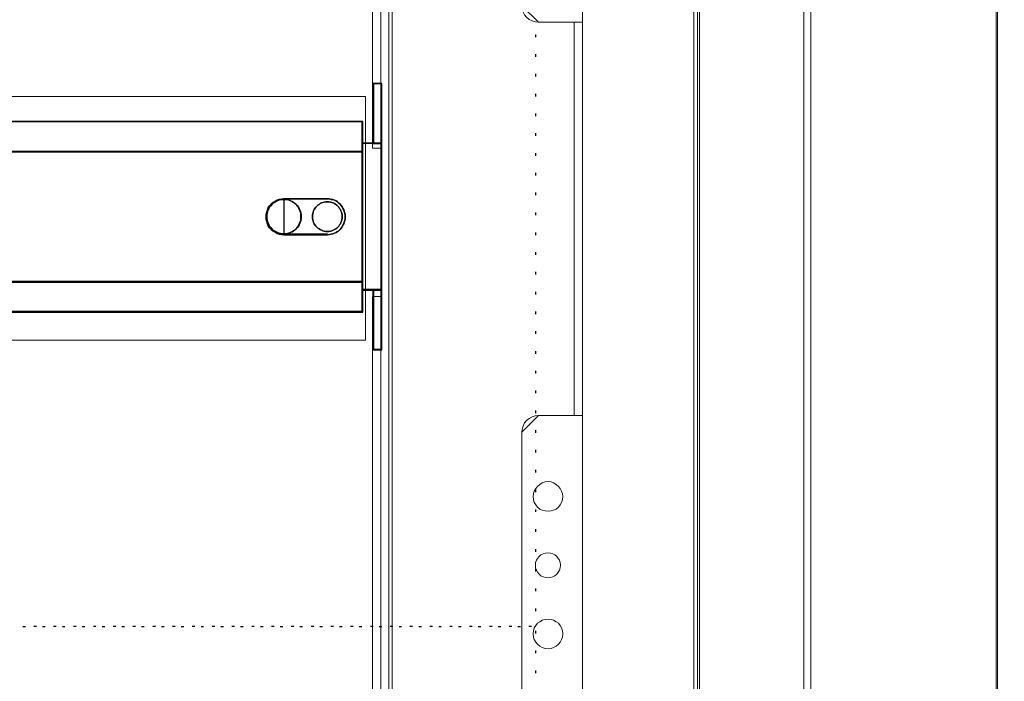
# Model space of a CAD drawing. Header units: millimetres. Extents: x -1290 to 1795, y -4192 to -1311.
# Tile 514 of 656: x 1529 to 1566, y -3642 to -3618. Entities that reach past the tile are written whole.
import ezdxf

# ---------------------------------------------------------------- set-up
doc = ezdxf.new("R2010")
doc.units = ezdxf.units.MM
doc.layers.add('30', color=7, linetype='Continuous')
doc.layers.add('51', color=7, linetype='Continuous')
doc.layers.add('Aparatura', color=7, linetype='Continuous', lineweight=13)

# ---------------------------------------------------------------- blocks, each defined once
blk = doc.blocks.new('*U186')
at = {"layer": '51', "color": 255}
for points in [[(796.663981, -91.582096), (796.663981, -91.091963)], [(796.663981, -95.224879), (796.663981, -94.734746)], [(796.663981, -98.865867), (796.663981, -98.375734)], [(796.663981, -102.50865), (796.663981, -102.018517)], [(796.663981, -106.149638), (796.663981, -105.659505)], [(796.663981, -109.790626), (796.663981, -109.300493)], [(796.663981, -113.433409), (796.663981, -112.943276)], [(796.663981, -117.074397), (796.663981, -116.584264)], [(796.663981, -120.717181), (796.663981, -120.227048)], [(796.663981, -124.403052), (796.663981, -123.912919)], [(796.663981, -128.04404), (796.663981, -127.553907)], [(796.663981, -131.686824), (796.663981, -131.196691)], [(796.663981, -135.327812), (796.663981, -134.837679)], [(796.663981, -138.970595), (796.663981, -138.480462)], [(796.663981, -142.611583), (796.663981, -142.12145)], [(796.663981, -146.254366), (796.663981, -145.762438)], [(796.663981, -149.895354), (796.663981, -149.405221)], [(796.663981, -153.536342), (796.663981, -153.046209)], [(796.663981, -157.179125), (796.663981, -156.688992)], [(796.663981, -160.820113), (796.663981, -160.32998)], [(796.663981, -164.462897), (796.663981, -163.972764)], [(796.663981, -168.103884), (796.663981, -167.613751)], [(796.663981, -171.746668), (796.663981, -171.256535)], [(796.663981, -175.387656), (796.663981, -174.897523)], [(796.663981, -179.028644), (796.663981, -178.583395)], [(796.663981, -182.716311), (796.663981, -182.226178)], [(796.663981, -186.357299), (796.663981, -185.867166)], [(796.663981, -189.998287), (796.663981, -189.508154)], [(796.663981, -193.64107), (796.663981, -193.150937)], [(796.663981, -197.282058), (796.663981, -196.791925)], [(702.198427, -200.124111), (702.689064, -200.124111)], [(705.840602, -200.124111), (706.331239, -200.124111)], [(709.527543, -200.124111), (709.973414, -200.124111)], [(713.167927, -200.124111), (713.658564, -200.124111)], [(716.810102, -200.124111), (717.300739, -200.124111)], [(720.452277, -200.124111), (720.942914, -200.124111)], [(724.094452, -200.124111), (724.585089, -200.124111)], [(727.736627, -200.124111), (728.225473, -200.124111)], [(731.377011, -200.124111), (731.867648, -200.124111)], [(735.019186, -200.124111), (735.509823, -200.124111)], [(738.661361, -200.124111), (739.151998, -200.124111)], [(742.303536, -200.124111), (742.794173, -200.124111)], [(745.945711, -200.124111), (746.434557, -200.124111)], [(749.586095, -200.124111), (750.076732, -200.124111)], [(753.22827, -200.124111), (753.718907, -200.124111)], [(756.870445, -200.124111), (757.361082, -200.124111)], [(760.51262, -200.124111), (761.003257, -200.124111)], [(764.154795, -200.124111), (764.643641, -200.124111)], [(767.795179, -200.124111), (768.285816, -200.124111)], [(771.48212, -200.124111), (771.927991, -200.124111)], [(775.124295, -200.124111), (775.613141, -200.124111)], [(778.76647, -200.124111), (779.255316, -200.124111)], [(782.406854, -200.124111), (782.897491, -200.124111)], [(786.049029, -200.124111), (786.539666, -200.124111)], [(789.691204, -200.124111), (790.181841, -200.124111)], [(793.333379, -200.124111), (793.822225, -200.124111)]]:
    blk.add_lwpolyline(points, dxfattribs=at)
blk = doc.blocks.new('*U187')
at = {"layer": '30', "color": 7}
for points in [[(766.715419, -111.217936), (766.715419, -100.122618), (766.715419, -111.217936)], [(766.715419, -111.217936), (766.715419, -100.122618), (766.715419, -111.217936)], [(766.715419, -111.217936), (768.316257, -111.217936), (768.316257, -100.122618), (766.715419, -100.122618), (766.715419, -111.217936)], [(766.758395, -111.174848), (768.273281, -111.174848), (768.273281, -100.163911), (766.758395, -100.163911), (766.758395, -111.174848)], [(768.230306, -111.217936), (768.230306, -100.122618), (768.230306, -111.217936)], [(768.230306, -111.217936), (768.230306, -100.122618), (768.230306, -111.217936)], [(117.203183, -107.160425), (764.797637, -107.160425), (117.203183, -107.160425)], [(764.797637, -107.160425), (117.203183, -107.160425), (117.203183, -109.696477), (117.203183, -111.193163), (117.203183, -112.731424), (764.797637, -112.731424), (764.797637, -111.193163), (764.797637, -109.696477), (764.797637, -107.160425)], [(764.711686, -107.160425), (764.711686, -109.743947), (764.711686, -107.160425)], [(764.711686, -112.731424), (764.711686, -109.657769), (764.711686, -112.731424)], [(768.316257, -111.129964), (764.711686, -111.129964), (768.316257, -111.129964)], [(764.711686, -114.167924), (764.711686, -135.228375), (764.711686, -136.706301), (764.711686, -138.184228), (766.765453, -138.184228), (768.316257, -138.184228), (768.316257, -111.129964), (766.765453, -111.129964), (764.711686, -111.129964), (764.711686, -112.648944), (764.711686, -114.167924)], [(764.752871, -114.201335), (764.752871, -135.194702), (764.752871, -136.66792), (764.752871, -138.141139), (766.758686, -138.141139), (768.273281, -138.141139), (768.273281, -111.173052), (766.758686, -111.173052), (764.752871, -111.173052), (764.752871, -112.687194), (764.752871, -114.201335)], [(768.230306, -111.129964), (768.230306, -138.184228), (768.230306, -111.129964)], [(117.203183, -112.643451), (764.797637, -112.643451), (117.203183, -112.643451)], [(764.797637, -112.643451), (117.203183, -112.643451), (117.203183, -114.16314), (117.203183, -135.233417), (117.203183, -136.712033), (764.797637, -136.712033), (764.797637, -135.233417), (764.797637, -114.16314), (764.797637, -112.643451)], [(764.711686, -114.244912), (764.711686, -112.643451), (764.711686, -114.244912)], [(764.711686, -114.158734), (764.711686, -135.238044), (764.711686, -114.158734)], [(750.314888, -121.401212), (749.894653, -121.442686), (749.474418, -121.525634), (749.054182, -121.650056), (748.675971, -121.857425), (748.297759, -122.064795), (747.961571, -122.355113), (747.667406, -122.686904), (747.415265, -123.060169), (747.247171, -123.433434), (747.1211, -123.848174), (747.037053, -124.262913), (746.99503, -124.677652), (747.037053, -125.133865), (747.1211, -125.548604), (747.247171, -125.963344), (747.415265, -126.336609), (747.667406, -126.709874), (747.961571, -127.041666), (748.297759, -127.290509), (748.675971, -127.539353), (749.054182, -127.746722), (749.474418, -127.871144), (749.894653, -127.954092), (750.314888, -127.995566), (750.314888, -121.401212)], [(750.246636, -121.401212), (758.313913, -121.401212), (758.64319, -121.401212), (758.972466, -121.48416), (759.260584, -121.525634), (759.58986, -121.650056), (759.877977, -121.774478), (760.124935, -121.940373), (760.371892, -122.147743), (760.61885, -122.355113), (760.824647, -122.603956), (760.989286, -122.8528), (761.153924, -123.101643), (761.318562, -123.391961), (761.400882, -123.723752), (761.483201, -124.014069), (761.56552, -124.345861), (761.56552, -124.677652), (761.56552, -125.009443), (761.483201, -125.341235), (761.400882, -125.673026), (761.318562, -125.963344), (761.153924, -126.253661), (760.989286, -126.543979), (760.824647, -126.792822), (760.61885, -127.000192), (760.371892, -127.249035), (760.124935, -127.414931), (759.877977, -127.580827), (759.58986, -127.705248), (759.260584, -127.82967), (758.972466, -127.912618), (758.64319, -127.954092), (758.313913, -127.995566), (750.246636, -127.995566), (749.83504, -127.954092), (749.423445, -127.871144), (749.011849, -127.746722), (748.641413, -127.539353), (748.270976, -127.290509), (747.9417, -127.041666), (747.653583, -126.709874), (747.406625, -126.336609), (747.241987, -125.963344), (747.118508, -125.548604), (747.036189, -125.133865), (746.99503, -124.677652), (747.036189, -124.262913), (747.118508, -123.848174), (747.241987, -123.433434), (747.406625, -123.060169), (747.653583, -122.686904), (747.9417, -122.355113), (748.270976, -122.064795), (748.641413, -121.857425), (749.011849, -121.650056), (749.423445, -121.525634), (749.83504, -121.442686), (750.246636, -121.401212)], [(747.406625, -123.060169), (747.241987, -123.433434), (747.118508, -123.848174), (747.036189, -124.262913), (746.99503, -124.677652), (747.036189, -125.133865), (747.118508, -125.548604), (747.241987, -125.963344), (747.406625, -126.336609), (747.653583, -126.709874), (747.9417, -127.041666), (748.270976, -127.290509), (748.641413, -127.539353), (749.011849, -127.746722), (749.423445, -127.871144), (749.83504, -127.954092), (750.246636, -127.995566), (758.313913, -127.995566), (758.64319, -127.954092), (758.972466, -127.912618), (759.260584, -127.82967), (759.58986, -127.705248), (759.877977, -127.580827), (760.124935, -127.414931), (760.371892, -127.249035), (760.61885, -127.000192), (760.824647, -126.792822), (760.989286, -126.543979), (761.153924, -126.253661), (761.318562, -125.963344), (761.400882, -125.673026), (761.483201, -125.341235), (761.56552, -125.009443), (761.56552, -124.677652), (761.56552, -124.345861), (761.483201, -124.014069), (761.400882, -123.723752), (761.318562, -123.391961), (761.153924, -123.101643), (760.989286, -122.8528), (760.824647, -122.603956), (760.61885, -122.355113), (760.371892, -122.147743), (760.124935, -121.940373), (759.877977, -121.774478), (759.58986, -121.650056), (759.260584, -121.525634), (758.972466, -121.48416), (758.64319, -121.401212), (758.313913, -121.401212), (750.246636, -121.401212), (749.83504, -121.442686), (749.423445, -121.525634), (749.011849, -121.650056), (748.641413, -121.857425), (748.270976, -122.064795), (747.9417, -122.355113), (747.653583, -122.686904), (747.406625, -123.060169)], [(750.227146, -121.401212), (758.333403, -121.401212), (750.227146, -121.401212)], [(753.464635, -124.67874), (753.464635, -124.346798), (753.42316, -124.014856), (753.340209, -123.724407), (753.215782, -123.433958), (753.091355, -123.143508), (752.925453, -122.853059), (752.759551, -122.645596), (752.552173, -122.396639), (752.30332, -122.189175), (752.054466, -122.023204), (751.805613, -121.857234), (751.515284, -121.732755), (751.224955, -121.608277), (750.934626, -121.525292), (750.602822, -121.483799), (750.271017, -121.483799), (749.939213, -121.483799), (749.648884, -121.525292), (749.317079, -121.608277), (749.026751, -121.732755), (748.777897, -121.857234), (748.487568, -122.023204), (748.238715, -122.189175), (748.031337, -122.396639), (747.823959, -122.645596), (747.616582, -122.853059), (747.492155, -123.143508), (747.326253, -123.433958), (747.243302, -123.724407), (747.16035, -124.014856), (747.118875, -124.346798), (747.077399, -124.67874), (747.118875, -124.969189), (747.16035, -125.301131), (747.243302, -125.59158), (747.326253, -125.882029), (747.492155, -126.172478), (747.616582, -126.462928), (747.823959, -126.670391), (748.031337, -126.919348), (748.238715, -127.126811), (748.487568, -127.292782), (748.777897, -127.458753), (749.026751, -127.583232), (749.317079, -127.70771), (749.648884, -127.790695), (749.939213, -127.832188), (750.271017, -127.832188), (750.602822, -127.832188), (750.934626, -127.790695), (751.224955, -127.70771), (751.515284, -127.583232), (751.805613, -127.458753), (752.054466, -127.292782), (752.30332, -127.126811), (752.552173, -126.919348), (752.759551, -126.670391), (752.925453, -126.462928), (753.091355, -126.172478), (753.215782, -125.882029), (753.340209, -125.59158), (753.42316, -125.301131), (753.464635, -124.969189), (753.464635, -124.67874)], [(747.077399, -124.67874), (747.118875, -124.969189), (747.16035, -125.301131), (747.243302, -125.59158), (747.326253, -125.882029), (747.492155, -126.172478), (747.616582, -126.462928), (747.823959, -126.670391), (748.031337, -126.919348), (748.238715, -127.126811), (748.487568, -127.292782), (748.777897, -127.458753), (749.026751, -127.583232), (749.317079, -127.70771), (749.648884, -127.790695), (749.939213, -127.832188), (750.271017, -127.832188), (750.602822, -127.832188), (750.934626, -127.790695), (751.224955, -127.70771), (751.515284, -127.583232), (751.805613, -127.458753), (752.054466, -127.292782), (752.30332, -127.126811), (752.552173, -126.919348), (752.759551, -126.670391), (752.925453, -126.462928), (753.091355, -126.172478), (753.215782, -125.882029), (753.340209, -125.59158), (753.42316, -125.301131), (753.464635, -124.969189), (753.464635, -124.67874), (753.464635, -124.346798), (753.42316, -124.014856), (753.340209, -123.724407), (753.215782, -123.433958), (753.091355, -123.143508), (752.925453, -122.853059), (752.759551, -122.645596), (752.552173, -122.396639), (752.30332, -122.189175), (752.054466, -122.023204), (751.805613, -121.857234), (751.515284, -121.732755), (751.224955, -121.608277), (750.934626, -121.525292), (750.602822, -121.483799), (750.271017, -121.483799), (749.939213, -121.483799), (749.648884, -121.525292), (749.317079, -121.608277), (749.026751, -121.732755), (748.777897, -121.857234), (748.487568, -122.023204), (748.238715, -122.189175), (748.031337, -122.396639), (747.823959, -122.645596), (747.616582, -122.853059), (747.492155, -123.143508), (747.326253, -123.433958), (747.243302, -123.724407), (747.16035, -124.014856), (747.118875, -124.346798), (747.077399, -124.67874)], [(753.464635, -124.67874), (753.464635, -124.969189), (753.42316, -125.301131), (753.340209, -125.59158), (753.215782, -125.882029), (753.091355, -126.172478), (752.925453, -126.462928), (752.759551, -126.670391), (752.552173, -126.919348), (752.30332, -127.126811), (752.054466, -127.292782), (751.805613, -127.458753), (751.515284, -127.583232), (751.224955, -127.70771), (750.934626, -127.790695), (750.602822, -127.832188), (750.271017, -127.832188), (749.939213, -127.832188), (749.648884, -127.790695), (749.317079, -127.70771), (749.026751, -127.583232), (748.777897, -127.458753), (748.487568, -127.292782), (748.238715, -127.126811), (748.031337, -126.919348), (747.823959, -126.670391), (747.616582, -126.462928), (747.492155, -126.172478), (747.326253, -125.882029), (747.243302, -125.59158), (747.16035, -125.301131), (747.118875, -124.969189), (747.077399, -124.67874), (747.118875, -124.346798), (747.16035, -124.014856), (747.243302, -123.724407), (747.326253, -123.433958), (747.492155, -123.143508), (747.616582, -122.853059), (747.823959, -122.645596), (748.031337, -122.396639), (748.238715, -122.189175), (748.487568, -122.023204), (748.777897, -121.857234), (749.026751, -121.732755), (749.317079, -121.608277), (749.648884, -121.525292), (749.939213, -121.483799), (750.271017, -121.483799), (750.602822, -121.483799), (750.934626, -121.525292), (751.224955, -121.608277), (751.515284, -121.732755), (751.805613, -121.857234), (752.054466, -122.023204), (752.30332, -122.189175), (752.552173, -122.396639), (752.759551, -122.645596), (752.925453, -122.853059), (753.091355, -123.143508), (753.215782, -123.433958), (753.340209, -123.724407), (753.42316, -124.014856), (753.464635, -124.346798), (753.464635, -124.67874)], [(747.120375, -124.678458), (747.161292, -124.964965), (747.20221, -125.292401), (747.284045, -125.578907), (747.365879, -125.865413), (747.529549, -126.15192), (747.652301, -126.438426), (747.856889, -126.643074), (748.061476, -126.888651), (748.266063, -127.093298), (748.511568, -127.257016), (748.79799, -127.420734), (749.043494, -127.543523), (749.329916, -127.666311), (749.657256, -127.74817), (749.943678, -127.789099), (750.271017, -127.789099), (750.598357, -127.789099), (750.925696, -127.74817), (751.212118, -127.666311), (751.49854, -127.543523), (751.784962, -127.420734), (752.030467, -127.257016), (752.275972, -127.093298), (752.521476, -126.888651), (752.726063, -126.643074), (752.889733, -126.438426), (753.053403, -126.15192), (753.176155, -125.865413), (753.298907, -125.578907), (753.380742, -125.292401), (753.42166, -124.964965), (753.42166, -124.678458), (753.42166, -124.351022), (753.380742, -124.023586), (753.298907, -123.73708), (753.176155, -123.450573), (753.053403, -123.164067), (752.889733, -122.877561), (752.726063, -122.672913), (752.521476, -122.427336), (752.275972, -122.222689), (752.030467, -122.058971), (751.784962, -121.895253), (751.49854, -121.772464), (751.212118, -121.649676), (750.925696, -121.567817), (750.598357, -121.526887), (750.271017, -121.526887), (749.943678, -121.526887), (749.657256, -121.567817), (749.329916, -121.649676), (749.043494, -121.772464), (748.79799, -121.895253), (748.511568, -122.058971), (748.266063, -122.222689), (748.061476, -122.427336), (747.856889, -122.672913), (747.652301, -122.877561), (747.529549, -123.164067), (747.365879, -123.450573), (747.284045, -123.73708), (747.20221, -124.023586), (747.161292, -124.351022), (747.120375, -124.678458)], [(761.033698, -124.677893), (760.99212, -124.38673), (760.950541, -124.095566), (760.908963, -123.845998), (760.784228, -123.596429), (760.701072, -123.346861), (760.534759, -123.138887), (760.410024, -122.930913), (760.202132, -122.722939), (760.035819, -122.55656), (759.827928, -122.390181), (759.578458, -122.265397), (759.328989, -122.140612), (759.079519, -122.057423), (758.83005, -121.974233), (758.539002, -121.932639), (758.289532, -121.932639), (757.998484, -121.932639), (757.707436, -121.974233), (757.457967, -122.057423), (757.208497, -122.140612), (756.959028, -122.265397), (756.751136, -122.390181), (756.543245, -122.55656), (756.335354, -122.722939), (756.16904, -122.930913), (756.002727, -123.138887), (755.877993, -123.346861), (755.753258, -123.596429), (755.670101, -123.845998), (755.586945, -124.095566), (755.545366, -124.38673), (755.545366, -124.677893), (755.545366, -124.927462), (755.586945, -125.218625), (755.670101, -125.468194), (755.753258, -125.717762), (755.877993, -125.967331), (756.002727, -126.175305), (756.16904, -126.383279), (756.335354, -126.591252), (756.543245, -126.757631), (756.751136, -126.924011), (756.959028, -127.048795), (757.208497, -127.173579), (757.457967, -127.256769), (757.707436, -127.339958), (757.998484, -127.381553), (758.289532, -127.381553), (758.539002, -127.381553), (758.83005, -127.339958), (759.079519, -127.256769), (759.328989, -127.173579), (759.578458, -127.048795), (759.827928, -126.924011), (760.035819, -126.757631), (760.202132, -126.591252), (760.410024, -126.383279), (760.534759, -126.175305), (760.701072, -125.967331), (760.784228, -125.717762), (760.908963, -125.468194), (760.950541, -125.218625), (760.99212, -124.927462), (761.033698, -124.677893)], [(758.289532, -127.381553), (757.998484, -127.381553), (757.707436, -127.339958), (757.457967, -127.256769), (757.208497, -127.173579), (756.959028, -127.048795), (756.751136, -126.924011), (756.543245, -126.757631), (756.335354, -126.591252), (756.16904, -126.383279), (756.002727, -126.175305), (755.877993, -125.967331), (755.753258, -125.717762), (755.670101, -125.468194), (755.586945, -125.218625), (755.545366, -124.927462), (755.545366, -124.677893), (755.545366, -124.38673), (755.586945, -124.095566), (755.670101, -123.845998), (755.753258, -123.596429), (755.877993, -123.346861), (756.002727, -123.138887), (756.16904, -122.930913), (756.335354, -122.722939), (756.543245, -122.55656), (756.751136, -122.390181), (756.959028, -122.265397), (757.208497, -122.140612), (757.457967, -122.057423), (757.707436, -121.974233), (757.998484, -121.932639), (758.289532, -121.932639), (758.539002, -121.932639), (758.83005, -121.974233), (759.079519, -122.057423), (759.328989, -122.140612), (759.578458, -122.265397), (759.827928, -122.390181), (760.035819, -122.55656), (760.202132, -122.722939), (760.410024, -122.930913), (760.534759, -123.138887), (760.701072, -123.346861), (760.784228, -123.596429), (760.908963, -123.845998), (760.950541, -124.095566), (760.99212, -124.38673), (761.033698, -124.677893), (760.99212, -124.927462), (760.950541, -125.218625), (760.908963, -125.468194), (760.784228, -125.717762), (760.701072, -125.967331), (760.534759, -126.175305), (760.410024, -126.383279), (760.202132, -126.591252), (760.035819, -126.757631), (759.827928, -126.924011), (759.578458, -127.048795), (759.328989, -127.173579), (759.079519, -127.256769), (758.83005, -127.339958), (758.539002, -127.381553), (758.289532, -127.381553)], [(758.333403, -127.907593), (750.227146, -127.907593), (758.333403, -127.907593)], [(764.711686, -136.712033), (764.711686, -135.151866), (764.711686, -136.712033)], [(117.203183, -136.624061), (764.797637, -136.624061), (117.203183, -136.624061)], [(764.797637, -136.624061), (117.203183, -136.624061), (117.203183, -138.120672), (117.203183, -139.700428), (117.203183, -142.236353), (764.797637, -142.236353), (764.797637, -139.700428), (764.797637, -138.120672), (764.797637, -136.624061)], [(764.754661, -136.667149), (117.246158, -136.667149), (117.246158, -138.14078), (117.246158, -139.696279), (117.246158, -142.193264), (764.754661, -142.193264), (764.754661, -139.696279), (764.754661, -138.14078), (764.754661, -136.667149)], [(764.711686, -139.739009), (764.711686, -136.624061), (764.711686, -139.739009)], [(764.711686, -138.09805), (768.316257, -138.09805), (764.711686, -138.09805)], [(766.715419, -138.09805), (766.715419, -149.193369), (766.715419, -138.09805)], [(768.316257, -138.09805), (766.715419, -138.09805), (766.715419, -149.193369), (768.316257, -149.193369), (768.316257, -138.09805)], [(768.273281, -138.141139), (766.758395, -138.141139), (766.758395, -149.15028), (768.273281, -149.15028), (768.273281, -138.141139)], [(768.230306, -138.09805), (768.230306, -149.193369), (768.230306, -138.09805)], [(768.230306, -138.09805), (768.230306, -149.193369), (768.230306, -138.09805)], [(764.711686, -139.652831), (764.711686, -142.236353), (764.711686, -139.652831)], [(117.203183, -142.14838), (764.797637, -142.14838), (117.203183, -142.14838)]]:
    blk.add_lwpolyline(points, close=True, dxfattribs=at)
at = {"layer": '30', "color": 59}
for points in [[(766.715419, -100.122618), (768.316257, -100.122618), (766.715419, -100.122618)], [(764.754661, -107.203514), (117.246158, -107.203514), (117.246158, -109.700336), (117.246158, -111.17387), (117.246158, -112.688335), (764.754661, -112.688335), (764.754661, -111.17387), (764.754661, -109.700336), (764.754661, -107.203514)], [(766.715419, -149.105396), (768.316257, -149.105396), (766.715419, -149.105396)]]:
    blk.add_lwpolyline(points, close=True, dxfattribs=at)
blk = doc.blocks.new('*U202')
at = {"layer": '51', "color": 255}
for points in [[(704.732192, -200.111544), (704.241555, -200.111544)], [(708.374367, -200.111544), (707.88373, -200.111544)], [(712.016542, -200.111544), (711.525905, -200.111544)], [(715.656926, -200.111544), (715.211055, -200.111544)], [(719.343867, -200.111544), (718.85323, -200.111544)], [(722.986042, -200.111544), (722.495405, -200.111544)], [(726.628217, -200.111544), (726.13758, -200.111544)], [(730.268601, -200.111544), (729.779755, -200.111544)], [(733.910776, -200.111544), (733.420139, -200.111544)], [(737.552951, -200.111544), (737.062314, -200.111544)], [(741.195126, -200.111544), (740.704489, -200.111544)], [(744.83551, -200.111544), (744.346663, -200.111544)], [(748.477685, -200.111544), (747.988838, -200.111544)], [(752.11986, -200.111544), (751.629223, -200.111544)], [(755.762035, -200.111544), (755.271398, -200.111544)], [(759.40421, -200.111544), (758.913572, -200.111544)], [(763.044594, -200.111544), (762.555747, -200.111544)], [(766.686769, -200.111544), (766.196132, -200.111544)], [(770.328944, -200.111544), (769.838306, -200.111544)], [(773.971118, -200.111544), (773.480481, -200.111544)], [(777.613293, -200.111544), (777.122656, -200.111544)], [(781.253678, -200.111544), (780.807807, -200.111544)], [(784.940619, -200.111544), (784.449982, -200.111544)], [(788.582794, -200.111544), (788.092156, -200.111544)], [(792.224968, -200.111544), (791.734331, -200.111544)], [(795.865353, -200.111544), (795.376506, -200.111544)], [(796.663981, -201.400611), (796.663981, -200.910478)], [(796.663981, -205.041599), (796.663981, -204.551466)], [(796.663981, -208.684383), (796.663981, -208.19425)]]:
    blk.add_lwpolyline(points, dxfattribs=at)

msp = doc.modelspace()

# ---------------------------------------------------------------- linework, layer by layer
at = {"layer": 'Aparatura', "color": 7, "lineweight": 13}
for points in [[(1389.382, -3766.837), (1389.382, -3602.984), (1389.009, -3602.984), (1389.009, -3590.117), (1389.141, -3589.612), (1389.514, -3589.107), (1389.887, -3588.867), (1390.513, -3588.734), (1404.264, -3588.734), (1404.264, -3588.987), (1550.426, -3588.987), (1550.426, -3588.734), (1564.177, -3588.734), (1564.802, -3588.867), (1565.187, -3589.107), (1565.56, -3589.612), (1565.56, -3590.117), (1565.56, -3602.984), (1565.308, -3602.984), (1565.308, -3766.837)], [(1389.382, -3766.837), (1389.382, -3602.984), (1389.009, -3602.984), (1389.009, -3590.117), (1389.141, -3589.612), (1389.514, -3589.107), (1389.887, -3588.867), (1390.513, -3588.734), (1404.264, -3588.734), (1404.264, -3588.987), (1550.426, -3588.987), (1550.426, -3588.734), (1564.177, -3588.734), (1564.802, -3588.867), (1565.187, -3589.107), (1565.56, -3589.612), (1565.56, -3590.117), (1565.56, -3602.984), (1565.308, -3602.984), (1565.308, -3766.837)], [(1389.382, -3766.837), (1389.382, -3602.984), (1389.009, -3602.984), (1389.009, -3590.117), (1389.141, -3589.612), (1389.514, -3589.107), (1389.887, -3588.867), (1390.513, -3588.734), (1404.264, -3588.734), (1404.264, -3588.987), (1550.426, -3588.987), (1550.426, -3588.734), (1564.177, -3588.734), (1564.802, -3588.867), (1565.187, -3589.107), (1565.56, -3589.612), (1565.56, -3590.117), (1565.56, -3602.984), (1565.308, -3602.984), (1565.308, -3766.837)], [(1554.337, -3769.867), (1554.337, -3599.954)], [(1554.34, -3599.955), (1554.34, -3769.866)], [(1554.132, -3769.552), (1554.132, -3600.268)], [(1565.259, -3766.873), (1565.259, -3602.948)], [(1542.9, -3611.293), (1542.9, -3758.443)], [(1548.067, -3617.583), (1548.176, -3617.631), (1548.284, -3617.667), (1548.416, -3617.679), (1549.62, -3617.679), (1549.728, -3617.679), (1550.029, -3617.679), (1550.029, -3612.219)], [(1548.067, -3617.583), (1548.176, -3617.631), (1548.284, -3617.667), (1548.416, -3617.679), (1549.62, -3617.679), (1549.728, -3617.679), (1550.029, -3617.679), (1550.029, -3612.219)], [(1542.605, -3612.832), (1542.605, -3618.183), (1542.605, -3618.388), (1542.605, -3620.095), (1542.605, -3622.32), (1542.605, -3627.779), (1542.605, -3630.004), (1542.605, -3631.724), (1542.605, -3631.916), (1542.605, -3648.486)], [(1542.605, -3612.832), (1542.605, -3618.183), (1542.605, -3618.388), (1542.605, -3620.095), (1542.605, -3622.32), (1542.605, -3627.779), (1542.605, -3630.004), (1542.605, -3631.724), (1542.605, -3631.916), (1542.605, -3648.486)], [(1542.605, -3612.832), (1542.605, -3618.183), (1542.605, -3618.388), (1542.605, -3620.095), (1542.605, -3622.32), (1542.605, -3627.779), (1542.605, -3630.004), (1542.605, -3631.724), (1542.605, -3631.916), (1542.605, -3648.486)], [(1547.803, -3647.621), (1547.803, -3632.782), (1547.815, -3632.662), (1547.851, -3632.553), (1547.899, -3632.433), (1547.971, -3632.349), (1548.068, -3632.277), (1548.176, -3632.217), (1548.284, -3632.181), (1548.416, -3632.169), (1549.62, -3632.169), (1549.728, -3632.169), (1549.728, -3617.678), (1549.62, -3617.678), (1548.416, -3617.678), (1548.284, -3617.666), (1548.176, -3617.63), (1548.068, -3617.582)], [(1547.803, -3647.621), (1547.803, -3632.782), (1547.815, -3632.662), (1547.851, -3632.553), (1547.899, -3632.433), (1547.971, -3632.349), (1548.068, -3632.277), (1548.176, -3632.217), (1548.284, -3632.181), (1548.416, -3632.169), (1549.62, -3632.169), (1549.728, -3632.169), (1549.728, -3617.678), (1549.62, -3617.678), (1548.416, -3617.678), (1548.284, -3617.666), (1548.176, -3617.63), (1548.068, -3617.582)], [(1547.803, -3647.621), (1547.803, -3632.782), (1547.815, -3632.662), (1547.851, -3632.553), (1547.899, -3632.433), (1547.971, -3632.349), (1548.068, -3632.277), (1548.176, -3632.217), (1548.284, -3632.181), (1548.416, -3632.169), (1549.62, -3632.169), (1549.728, -3632.169), (1549.728, -3617.678), (1549.62, -3617.678), (1548.416, -3617.678), (1548.284, -3617.666), (1548.176, -3617.63), (1548.068, -3617.582)], [(1412.53, -3629.392), (1412.53, -3620.418), (1542.039, -3620.418), (1542.039, -3629.392)], [(1412.53, -3629.392), (1542.039, -3629.392)], [(1550.029, -3648.234), (1550.029, -3632.169), (1549.728, -3632.169), (1549.62, -3632.169), (1548.416, -3632.169), (1548.284, -3632.181), (1548.176, -3632.217), (1548.067, -3632.277), (1547.971, -3632.349), (1547.899, -3632.433), (1547.851, -3632.553), (1547.815, -3632.662), (1547.803, -3632.782), (1547.803, -3632.782), (1547.803, -3647.621)], [(1550.029, -3648.234), (1550.029, -3632.169), (1549.728, -3632.169), (1549.62, -3632.169), (1548.416, -3632.169), (1548.284, -3632.181), (1548.176, -3632.217), (1548.067, -3632.277), (1547.971, -3632.349), (1547.899, -3632.433), (1547.851, -3632.553), (1547.815, -3632.662), (1547.803, -3632.782), (1547.803, -3632.782), (1547.803, -3647.621)]]:
    msp.add_lwpolyline(points, dxfattribs=at)
for points in [[(1558.185, -3774.208), (1558.185, -3595.613), (1558.185, -3774.208)], [(1558.438, -3774.208), (1558.438, -3595.613), (1558.438, -3774.208)], [(1554.341, -3599.955), (1401.365, -3599.955), (1401.28, -3599.955), (1400.228, -3599.955), (1400.228, -3769.866), (1554.341, -3769.866), (1554.341, -3599.955)], [(1554.26, -3769.552), (1554.26, -3600.268), (1400.308, -3600.268), (1400.308, -3769.552), (1554.26, -3769.552)], [(1554.337, -3602.948), (1554.337, -3766.873), (1564.213, -3766.873), (1565.26, -3766.873), (1565.26, -3602.948), (1564.213, -3602.948), (1554.337, -3602.948)], [(1554.337, -3602.948), (1554.337, -3766.873), (1564.213, -3766.873), (1565.26, -3766.873), (1565.26, -3602.948), (1564.213, -3602.948), (1554.337, -3602.948)], [(1565.307, -3766.837), (1565.307, -3602.984), (1565.307, -3766.837)], [(1543.028, -3758.443), (1411.541, -3758.443), (1411.541, -3611.293), (1543.028, -3611.293), (1543.028, -3758.443)], [(1542.606, -3618.184), (1542.606, -3612.833), (1542.606, -3612.219), (1542.305, -3612.219), (1542.305, -3612.833), (1542.305, -3618.184), (1542.305, -3618.388), (1542.305, -3620.096), (1542.305, -3622.32), (1542.606, -3622.32), (1542.606, -3620.096), (1542.606, -3618.388), (1542.606, -3618.184)], [(1542.606, -3618.184), (1542.606, -3612.833), (1542.606, -3612.219), (1542.305, -3612.219), (1542.305, -3612.833), (1542.305, -3618.184), (1542.305, -3618.388), (1542.305, -3620.096), (1542.305, -3622.32), (1542.606, -3622.32), (1542.606, -3620.096), (1542.606, -3618.388), (1542.606, -3618.184)], [(1542.606, -3618.184), (1542.606, -3612.833), (1542.606, -3612.219), (1542.305, -3612.219), (1542.305, -3612.833), (1542.305, -3618.184), (1542.305, -3618.388), (1542.305, -3620.096), (1542.305, -3622.32), (1542.606, -3622.32), (1542.606, -3620.096), (1542.606, -3618.388), (1542.606, -3618.184)], [(1550.028, -3612.219), (1550.028, -3617.679), (1550.028, -3612.219)], [(1542.305, -3618.184), (1542.305, -3612.833), (1542.305, -3618.184)], [(1542.605, -3618.184), (1542.605, -3612.833), (1542.605, -3618.184)], [(1547.803, -3617.077), (1547.815, -3617.198), (1547.851, -3617.306), (1547.899, -3617.414), (1547.971, -3617.499), (1548.067, -3617.583), (1548.176, -3617.631), (1548.284, -3617.667), (1548.416, -3617.679), (1547.803, -3617.077)], [(1549.619, -3617.679), (1548.416, -3617.679), (1549.619, -3617.679)], [(1549.619, -3617.679), (1550.029, -3617.679), (1549.619, -3617.679)], [(1549.728, -3617.679), (1549.728, -3632.169), (1549.728, -3617.679)], [(1549.728, -3617.679), (1549.728, -3632.169), (1550.029, -3632.169), (1550.029, -3617.679), (1549.728, -3617.679)], [(1549.728, -3617.679), (1549.728, -3632.169), (1550.029, -3632.169), (1550.029, -3617.679), (1549.728, -3617.679)], [(1549.728, -3617.679), (1549.728, -3632.169), (1550.029, -3632.169), (1550.029, -3617.679), (1549.728, -3617.679)], [(1550.028, -3617.679), (1550.028, -3632.169), (1550.028, -3617.679)], [(1542.305, -3618.184), (1542.305, -3618.388), (1542.305, -3618.184)], [(1542.605, -3618.184), (1542.605, -3618.388), (1542.605, -3618.184)], [(1542.305, -3618.388), (1542.305, -3620.096), (1542.305, -3618.388)], [(1542.605, -3618.388), (1542.605, -3620.096), (1542.605, -3618.388)], [(1542.305, -3622.32), (1542.305, -3620.096), (1542.305, -3622.32)], [(1542.605, -3622.32), (1542.605, -3620.096), (1542.605, -3622.32)], [(1542.039, -3629.392), (1412.53, -3629.392), (1412.53, -3620.418), (1542.039, -3620.418), (1542.039, -3629.392)], [(1542.305, -3627.779), (1542.305, -3630.005), (1542.305, -3627.779)], [(1542.305, -3627.779), (1542.305, -3630.004), (1542.305, -3631.724), (1542.305, -3631.916), (1542.305, -3648.487), (1542.305, -3648.691), (1542.305, -3650.411), (1542.305, -3652.635), (1542.606, -3652.635), (1542.606, -3650.411), (1542.606, -3648.691), (1542.606, -3648.487), (1542.606, -3631.916), (1542.606, -3631.724), (1542.606, -3630.004), (1542.606, -3627.779), (1542.305, -3627.779)], [(1542.305, -3627.779), (1542.305, -3630.004), (1542.305, -3631.724), (1542.305, -3631.916), (1542.305, -3648.487), (1542.305, -3648.691), (1542.305, -3650.411), (1542.305, -3652.635), (1542.606, -3652.635), (1542.606, -3650.411), (1542.606, -3648.691), (1542.606, -3648.487), (1542.606, -3631.916), (1542.606, -3631.724), (1542.606, -3630.004), (1542.606, -3627.779), (1542.305, -3627.779)], [(1542.305, -3627.779), (1542.305, -3630.004), (1542.305, -3631.724), (1542.305, -3631.916), (1542.305, -3648.487), (1542.305, -3648.691), (1542.305, -3650.411), (1542.305, -3652.635), (1542.606, -3652.635), (1542.606, -3650.411), (1542.606, -3648.691), (1542.606, -3648.487), (1542.606, -3631.916), (1542.606, -3631.724), (1542.606, -3630.004), (1542.606, -3627.779), (1542.305, -3627.779)], [(1542.605, -3627.779), (1542.605, -3630.005), (1542.605, -3627.779)], [(1542.305, -3630.004), (1542.305, -3631.724), (1542.305, -3630.004)], [(1542.605, -3630.004), (1542.605, -3631.724), (1542.605, -3630.004)], [(1542.305, -3631.724), (1542.305, -3631.917), (1542.305, -3631.724)], [(1542.305, -3648.487), (1542.305, -3631.916), (1542.305, -3648.487)], [(1542.605, -3631.724), (1542.605, -3631.917), (1542.605, -3631.724)], [(1542.605, -3648.487), (1542.605, -3631.916), (1542.605, -3648.487)], [(1548.416, -3632.169), (1548.284, -3632.181), (1548.176, -3632.217), (1548.067, -3632.277), (1547.971, -3632.349), (1547.899, -3632.433), (1547.851, -3632.554), (1547.815, -3632.662), (1547.803, -3632.782), (1548.416, -3632.169)], [(1548.416, -3632.169), (1549.619, -3632.169), (1548.416, -3632.169)], [(1550.029, -3632.169), (1549.619, -3632.169), (1550.029, -3632.169)], [(1550.028, -3632.169), (1550.028, -3648.234), (1550.028, -3632.169)], [(1547.803, -3632.782), (1547.803, -3647.621), (1547.803, -3632.782)], [(1549.307, -3635.151), (1549.295, -3635.043), (1549.259, -3634.947), (1549.21, -3634.85), (1549.15, -3634.778), (1549.066, -3634.706), (1548.97, -3634.646), (1548.873, -3634.61), (1548.765, -3634.598), (1548.657, -3634.61), (1548.549, -3634.646), (1548.464, -3634.706), (1548.38, -3634.778), (1548.32, -3634.85), (1548.248, -3634.947), (1548.224, -3635.043), (1548.212, -3635.151), (1548.224, -3635.259), (1548.248, -3635.368), (1548.32, -3635.452), (1548.38, -3635.536), (1548.464, -3635.608), (1548.549, -3635.656), (1548.657, -3635.68), (1548.765, -3635.692), (1548.873, -3635.68), (1548.97, -3635.656), (1549.066, -3635.608), (1549.15, -3635.536), (1549.21, -3635.452), (1549.259, -3635.368), (1549.295, -3635.259), (1549.307, -3635.151)], [(1548.765, -3634.598), (1548.657, -3634.61), (1548.549, -3634.646), (1548.464, -3634.706), (1548.38, -3634.778), (1548.32, -3634.85), (1548.248, -3634.947), (1548.224, -3635.043), (1548.212, -3635.151), (1548.224, -3635.259), (1548.248, -3635.368), (1548.32, -3635.452), (1548.38, -3635.536), (1548.464, -3635.608), (1548.549, -3635.656), (1548.657, -3635.68), (1548.765, -3635.692), (1548.873, -3635.68), (1548.97, -3635.656), (1549.066, -3635.608), (1549.15, -3635.536), (1549.21, -3635.452), (1549.259, -3635.368), (1549.295, -3635.259), (1549.307, -3635.151), (1549.295, -3635.043), (1549.259, -3634.947), (1549.21, -3634.85), (1549.15, -3634.778), (1549.066, -3634.706), (1548.97, -3634.646), (1548.873, -3634.61), (1548.765, -3634.598)], [(1548.765, -3634.598), (1548.657, -3634.61), (1548.549, -3634.646), (1548.464, -3634.706), (1548.38, -3634.778), (1548.32, -3634.85), (1548.248, -3634.947), (1548.224, -3635.043), (1548.212, -3635.151), (1548.224, -3635.259), (1548.248, -3635.368), (1548.32, -3635.452), (1548.38, -3635.536), (1548.464, -3635.608), (1548.549, -3635.656), (1548.657, -3635.68), (1548.765, -3635.692), (1548.873, -3635.68), (1548.97, -3635.656), (1549.066, -3635.608), (1549.15, -3635.536), (1549.21, -3635.452), (1549.259, -3635.368), (1549.295, -3635.259), (1549.307, -3635.151), (1549.295, -3635.043), (1549.259, -3634.947), (1549.21, -3634.85), (1549.15, -3634.778), (1549.066, -3634.706), (1548.97, -3634.646), (1548.873, -3634.61), (1548.765, -3634.598)], [(1548.765, -3634.598), (1548.657, -3634.61), (1548.549, -3634.646), (1548.464, -3634.706), (1548.38, -3634.778), (1548.32, -3634.85), (1548.248, -3634.947), (1548.224, -3635.043), (1548.212, -3635.151), (1548.224, -3635.259), (1548.248, -3635.368), (1548.32, -3635.452), (1548.38, -3635.536), (1548.464, -3635.608), (1548.549, -3635.656), (1548.657, -3635.68), (1548.765, -3635.692), (1548.873, -3635.68), (1548.97, -3635.656), (1549.066, -3635.608), (1549.15, -3635.536), (1549.21, -3635.452), (1549.259, -3635.368), (1549.295, -3635.259), (1549.307, -3635.151), (1549.295, -3635.043), (1549.259, -3634.947), (1549.21, -3634.85), (1549.15, -3634.778), (1549.066, -3634.706), (1548.97, -3634.646), (1548.873, -3634.61), (1548.765, -3634.598)], [(1548.765, -3635.692), (1548.657, -3635.68), (1548.549, -3635.656), (1548.464, -3635.608), (1548.38, -3635.536), (1548.32, -3635.452), (1548.248, -3635.368), (1548.224, -3635.259), (1548.212, -3635.151), (1548.224, -3635.043), (1548.248, -3634.947), (1548.32, -3634.85), (1548.38, -3634.778), (1548.464, -3634.706), (1548.549, -3634.646), (1548.657, -3634.61), (1548.765, -3634.598), (1548.873, -3634.61), (1548.97, -3634.646), (1549.066, -3634.706), (1549.15, -3634.778), (1549.21, -3634.85), (1549.259, -3634.947), (1549.295, -3635.043), (1549.307, -3635.151), (1549.295, -3635.259), (1549.259, -3635.368), (1549.21, -3635.452), (1549.15, -3635.536), (1549.066, -3635.608), (1548.97, -3635.656), (1548.873, -3635.68), (1548.765, -3635.692)], [(1548.765, -3635.692), (1548.657, -3635.68), (1548.549, -3635.656), (1548.464, -3635.608), (1548.38, -3635.536), (1548.32, -3635.452), (1548.248, -3635.368), (1548.224, -3635.259), (1548.212, -3635.151), (1548.224, -3635.043), (1548.248, -3634.947), (1548.32, -3634.85), (1548.38, -3634.778), (1548.464, -3634.706), (1548.549, -3634.646), (1548.657, -3634.61), (1548.765, -3634.598), (1548.873, -3634.61), (1548.97, -3634.646), (1549.066, -3634.706), (1549.15, -3634.778), (1549.21, -3634.85), (1549.259, -3634.947), (1549.295, -3635.043), (1549.307, -3635.151), (1549.295, -3635.259), (1549.259, -3635.368), (1549.21, -3635.452), (1549.15, -3635.536), (1549.066, -3635.608), (1548.97, -3635.656), (1548.873, -3635.68), (1548.765, -3635.692)], [(1549.223, -3637.676), (1549.211, -3637.58), (1549.186, -3637.496), (1549.138, -3637.424), (1549.09, -3637.351), (1549.018, -3637.291), (1548.946, -3637.255), (1548.849, -3637.231), (1548.765, -3637.219), (1548.669, -3637.231), (1548.585, -3637.255), (1548.5, -3637.291), (1548.44, -3637.351), (1548.38, -3637.424), (1548.344, -3637.496), (1548.296, -3637.58), (1548.296, -3637.676), (1548.296, -3637.772), (1548.344, -3637.857), (1548.38, -3637.929), (1548.44, -3638.001), (1548.5, -3638.073), (1548.585, -3638.109), (1548.669, -3638.133), (1548.765, -3638.145), (1548.849, -3638.133), (1548.946, -3638.109), (1549.018, -3638.073), (1549.09, -3638.001), (1549.138, -3637.929), (1549.186, -3637.857), (1549.211, -3637.772), (1549.223, -3637.676)], [(1549.223, -3637.676), (1549.211, -3637.58), (1549.186, -3637.496), (1549.138, -3637.424), (1549.09, -3637.351), (1549.018, -3637.291), (1548.946, -3637.255), (1548.849, -3637.231), (1548.765, -3637.219), (1548.669, -3637.231), (1548.585, -3637.255), (1548.5, -3637.291), (1548.44, -3637.351), (1548.38, -3637.424), (1548.344, -3637.496), (1548.296, -3637.58), (1548.296, -3637.676), (1548.296, -3637.772), (1548.344, -3637.857), (1548.38, -3637.929), (1548.44, -3638.001), (1548.5, -3638.073), (1548.585, -3638.109), (1548.669, -3638.133), (1548.765, -3638.145), (1548.849, -3638.133), (1548.946, -3638.109), (1549.018, -3638.073), (1549.09, -3638.001), (1549.138, -3637.929), (1549.186, -3637.857), (1549.211, -3637.772), (1549.223, -3637.676)], [(1549.223, -3637.676), (1549.211, -3637.58), (1549.186, -3637.496), (1549.138, -3637.424), (1549.09, -3637.351), (1549.018, -3637.291), (1548.946, -3637.255), (1548.849, -3637.231), (1548.765, -3637.219), (1548.669, -3637.231), (1548.585, -3637.255), (1548.5, -3637.291), (1548.44, -3637.351), (1548.38, -3637.424), (1548.344, -3637.496), (1548.296, -3637.58), (1548.296, -3637.676), (1548.296, -3637.772), (1548.344, -3637.857), (1548.38, -3637.929), (1548.44, -3638.001), (1548.5, -3638.073), (1548.585, -3638.109), (1548.669, -3638.133), (1548.765, -3638.145), (1548.849, -3638.133), (1548.946, -3638.109), (1549.018, -3638.073), (1549.09, -3638.001), (1549.138, -3637.929), (1549.186, -3637.857), (1549.211, -3637.772), (1549.223, -3637.676)], [(1549.223, -3637.676), (1549.211, -3637.58), (1549.186, -3637.496), (1549.138, -3637.424), (1549.09, -3637.351), (1549.018, -3637.291), (1548.946, -3637.255), (1548.849, -3637.231), (1548.765, -3637.219), (1548.669, -3637.231), (1548.585, -3637.255), (1548.5, -3637.291), (1548.44, -3637.351), (1548.38, -3637.424), (1548.344, -3637.496), (1548.296, -3637.58), (1548.296, -3637.676), (1548.296, -3637.772), (1548.344, -3637.857), (1548.38, -3637.929), (1548.44, -3638.001), (1548.5, -3638.073), (1548.585, -3638.109), (1548.669, -3638.133), (1548.765, -3638.145), (1548.849, -3638.133), (1548.946, -3638.109), (1549.018, -3638.073), (1549.09, -3638.001), (1549.138, -3637.929), (1549.186, -3637.857), (1549.211, -3637.772), (1549.223, -3637.676)], [(1549.223, -3637.676), (1549.211, -3637.772), (1549.186, -3637.857), (1549.138, -3637.929), (1549.09, -3638.001), (1549.018, -3638.073), (1548.946, -3638.109), (1548.849, -3638.133), (1548.765, -3638.145), (1548.669, -3638.133), (1548.585, -3638.109), (1548.5, -3638.073), (1548.44, -3638.001), (1548.38, -3637.929), (1548.344, -3637.857), (1548.296, -3637.772), (1548.296, -3637.676), (1548.296, -3637.58), (1548.344, -3637.496), (1548.38, -3637.424), (1548.44, -3637.351), (1548.5, -3637.291), (1548.585, -3637.255), (1548.669, -3637.231), (1548.765, -3637.219), (1548.849, -3637.231), (1548.946, -3637.255), (1549.018, -3637.291), (1549.09, -3637.351), (1549.138, -3637.424), (1549.186, -3637.496), (1549.211, -3637.58), (1549.223, -3637.676)], [(1549.223, -3637.676), (1549.211, -3637.772), (1549.186, -3637.857), (1549.138, -3637.929), (1549.09, -3638.001), (1549.018, -3638.073), (1548.946, -3638.109), (1548.849, -3638.133), (1548.765, -3638.145), (1548.669, -3638.133), (1548.585, -3638.109), (1548.5, -3638.073), (1548.44, -3638.001), (1548.38, -3637.929), (1548.344, -3637.857), (1548.296, -3637.772), (1548.296, -3637.676), (1548.296, -3637.58), (1548.344, -3637.496), (1548.38, -3637.424), (1548.44, -3637.351), (1548.5, -3637.291), (1548.585, -3637.255), (1548.669, -3637.231), (1548.765, -3637.219), (1548.849, -3637.231), (1548.946, -3637.255), (1549.018, -3637.291), (1549.09, -3637.351), (1549.138, -3637.424), (1549.186, -3637.496), (1549.211, -3637.58), (1549.223, -3637.676)], [(1549.307, -3640.202), (1549.295, -3640.093), (1549.259, -3639.985), (1549.21, -3639.901), (1549.15, -3639.817), (1549.066, -3639.757), (1548.97, -3639.696), (1548.873, -3639.672), (1548.765, -3639.66), (1548.657, -3639.672), (1548.549, -3639.696), (1548.464, -3639.757), (1548.38, -3639.817), (1548.32, -3639.901), (1548.248, -3639.985), (1548.224, -3640.093), (1548.212, -3640.202), (1548.224, -3640.322), (1548.248, -3640.418), (1548.32, -3640.514), (1548.38, -3640.586), (1548.464, -3640.659), (1548.549, -3640.707), (1548.657, -3640.743), (1548.765, -3640.755), (1548.873, -3640.743), (1548.97, -3640.707), (1549.066, -3640.659), (1549.15, -3640.586), (1549.21, -3640.514), (1549.259, -3640.418), (1549.295, -3640.322), (1549.307, -3640.202)], [(1548.765, -3639.66), (1548.657, -3639.672), (1548.549, -3639.696), (1548.464, -3639.757), (1548.38, -3639.817), (1548.32, -3639.901), (1548.248, -3639.985), (1548.224, -3640.093), (1548.212, -3640.202), (1548.224, -3640.322), (1548.248, -3640.418), (1548.32, -3640.514), (1548.38, -3640.586), (1548.464, -3640.659), (1548.549, -3640.707), (1548.657, -3640.743), (1548.765, -3640.755), (1548.873, -3640.743), (1548.97, -3640.707), (1549.066, -3640.659), (1549.15, -3640.586), (1549.21, -3640.514), (1549.259, -3640.418), (1549.295, -3640.322), (1549.307, -3640.202), (1549.295, -3640.093), (1549.259, -3639.985), (1549.21, -3639.901), (1549.15, -3639.817), (1549.066, -3639.757), (1548.97, -3639.696), (1548.873, -3639.672), (1548.765, -3639.66)], [(1548.765, -3639.66), (1548.657, -3639.672), (1548.549, -3639.696), (1548.464, -3639.757), (1548.38, -3639.817), (1548.32, -3639.901), (1548.248, -3639.985), (1548.224, -3640.093), (1548.212, -3640.202), (1548.224, -3640.322), (1548.248, -3640.418), (1548.32, -3640.514), (1548.38, -3640.586), (1548.464, -3640.659), (1548.549, -3640.707), (1548.657, -3640.743), (1548.765, -3640.755), (1548.873, -3640.743), (1548.97, -3640.707), (1549.066, -3640.659), (1549.15, -3640.586), (1549.21, -3640.514), (1549.259, -3640.418), (1549.295, -3640.322), (1549.307, -3640.202), (1549.295, -3640.093), (1549.259, -3639.985), (1549.21, -3639.901), (1549.15, -3639.817), (1549.066, -3639.757), (1548.97, -3639.696), (1548.873, -3639.672), (1548.765, -3639.66)], [(1548.765, -3639.66), (1548.657, -3639.672), (1548.549, -3639.696), (1548.464, -3639.757), (1548.38, -3639.817), (1548.32, -3639.901), (1548.248, -3639.985), (1548.224, -3640.093), (1548.212, -3640.202), (1548.224, -3640.322), (1548.248, -3640.418), (1548.32, -3640.514), (1548.38, -3640.586), (1548.464, -3640.659), (1548.549, -3640.707), (1548.657, -3640.743), (1548.765, -3640.755), (1548.873, -3640.743), (1548.97, -3640.707), (1549.066, -3640.659), (1549.15, -3640.586), (1549.21, -3640.514), (1549.259, -3640.418), (1549.295, -3640.322), (1549.307, -3640.202), (1549.295, -3640.093), (1549.259, -3639.985), (1549.21, -3639.901), (1549.15, -3639.817), (1549.066, -3639.757), (1548.97, -3639.696), (1548.873, -3639.672), (1548.765, -3639.66)], [(1548.765, -3640.755), (1548.657, -3640.743), (1548.549, -3640.707), (1548.464, -3640.659), (1548.38, -3640.586), (1548.32, -3640.514), (1548.248, -3640.418), (1548.224, -3640.322), (1548.212, -3640.202), (1548.224, -3640.093), (1548.248, -3639.985), (1548.32, -3639.901), (1548.38, -3639.817), (1548.464, -3639.757), (1548.549, -3639.696), (1548.657, -3639.672), (1548.765, -3639.66), (1548.873, -3639.672), (1548.97, -3639.696), (1549.066, -3639.757), (1549.15, -3639.817), (1549.21, -3639.901), (1549.259, -3639.985), (1549.295, -3640.093), (1549.307, -3640.202), (1549.295, -3640.322), (1549.259, -3640.418), (1549.21, -3640.514), (1549.15, -3640.586), (1549.066, -3640.659), (1548.97, -3640.707), (1548.873, -3640.743), (1548.765, -3640.755)], [(1548.765, -3640.755), (1548.657, -3640.743), (1548.549, -3640.707), (1548.464, -3640.659), (1548.38, -3640.586), (1548.32, -3640.514), (1548.248, -3640.418), (1548.224, -3640.322), (1548.212, -3640.202), (1548.224, -3640.093), (1548.248, -3639.985), (1548.32, -3639.901), (1548.38, -3639.817), (1548.464, -3639.757), (1548.549, -3639.696), (1548.657, -3639.672), (1548.765, -3639.66), (1548.873, -3639.672), (1548.97, -3639.696), (1549.066, -3639.757), (1549.15, -3639.817), (1549.21, -3639.901), (1549.259, -3639.985), (1549.295, -3640.093), (1549.307, -3640.202), (1549.295, -3640.322), (1549.259, -3640.418), (1549.21, -3640.514), (1549.15, -3640.586), (1549.066, -3640.659), (1548.97, -3640.707), (1548.873, -3640.743), (1548.765, -3640.755)]]:
    msp.add_lwpolyline(points, close=True, dxfattribs=at)

# ---------------------------------------------------------------- block references
at = {"layer": 'Aparatura', "color": 7, "lineweight": 13, "xscale": 0.2, "yscale": 0.2, "zscale": 0.2}
for name in ['*U186', '*U187', '*U202']:
    msp.add_blockref(name, (1388.984, -3599.91), dxfattribs=at)

doc.saveas('drawing.dxf')
